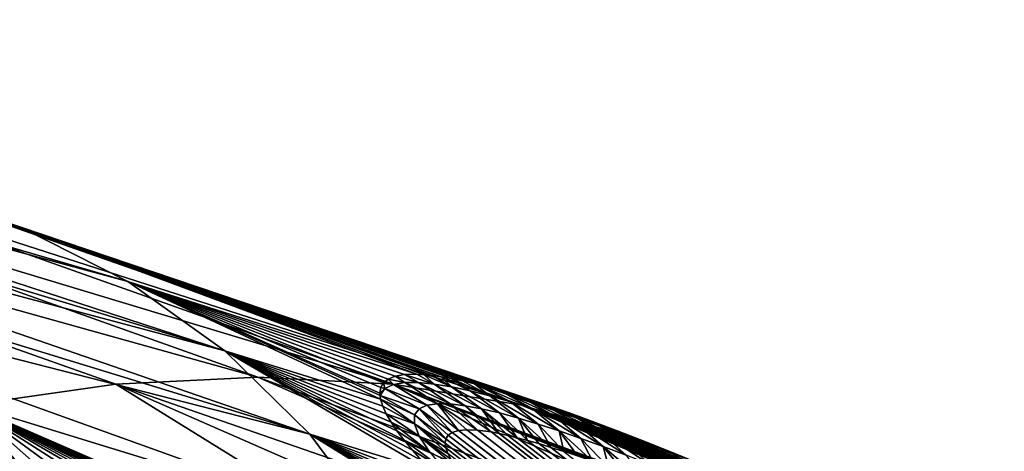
# Model space of a CAD drawing. Header units: metres. Extents: x -82 to 82, y -464 to 32.
# Tile 379 of 409: x 50.74 to 58.64, y -8.5 to -5.04. Entities that reach past the tile are written whole.
import ezdxf

# ---------------------------------------------------------------- set-up
doc = ezdxf.new("R2010")
doc.units = ezdxf.units.M
doc.layers.add('solid_K244121000C07', color=7, linetype='CONTINUOUS')

msp = doc.modelspace()

# ---------------------------------------------------------------- linework, layer by layer
at = {"layer": 'solid_K244121000C07'}
for points in [[(50.744202, -6.697757, 49.26807), (45.243111, -5.203184, 45.265293), (44.765835, -5.035626, 45.941257)], [(49.794132, -6.383147, 50.596279), (50.744202, -6.697757, 49.26807), (44.765835, -5.035626, 45.941257)], [(50.744202, -6.697757, 49.26807), (45.696072, -5.407037, 44.582603), (45.243111, -5.203184, 45.265293)], [(51.61158, -7.134659, 47.918064), (46.123482, -5.64663, 43.895061), (45.696072, -5.407037, 44.582603)], [(50.744202, -6.697757, 49.26807), (51.61158, -7.134659, 47.918064), (45.696072, -5.407037, 44.582603)], [(52.389282, -7.690336, 46.557125), (46.524166, -5.921303, 43.204556), (46.123482, -5.64663, 43.895061)], [(51.61158, -7.134659, 47.918064), (52.389282, -7.690336, 46.557125), (46.123482, -5.64663, 43.895061)], [(52.389282, -7.690336, 46.557125), (46.89703, -6.230306, 42.51297), (46.524166, -5.921303, 43.204556)], [(46.527237, -6.193362, 54.344566), (52.653362, -7.903631, 57.693344), (47.677128, -6.12993, 53.144787)], [(53.739307, -7.959805, 56.453724), (48.769024, -6.193362, 51.891994), (47.677128, -6.12993, 53.144787)], [(52.653362, -7.903631, 57.693344), (53.739307, -7.959805, 56.453724), (47.677128, -6.12993, 53.144787)], [(51.516048, -7.959805, 58.886024), (52.653362, -7.903631, 57.693344), (46.527237, -6.193362, 54.344566)], [(51.516048, -7.959805, 58.886024), (46.527237, -6.193362, 54.344566), (50.334679, -8.127967, 60.024101)], [(53.071053, -8.360312, 45.19622), (47.241047, -6.572789, 41.822208), (46.89703, -6.230306, 42.51297)], [(52.389282, -7.690336, 46.557125), (53.071053, -8.360312, 45.19622), (46.89703, -6.230306, 42.51297)], [(54.766922, -8.127963, 55.175121), (49.794132, -6.383147, 50.596279), (48.769024, -6.193362, 51.891994)], [(53.739307, -7.959805, 56.453724), (54.766922, -8.127963, 55.175121), (48.769024, -6.193362, 51.891994)], [(55.18676, -8.201979, 52.860363), (50.744202, -6.697757, 49.26807), (49.794132, -6.383147, 50.596279)], [(55.359165, -8.264812, 53.19368), (55.18676, -8.201979, 52.860363), (49.794132, -6.383147, 50.596279)], [(55.544159, -8.334738, 53.539387), (55.359165, -8.264812, 53.19368), (49.794132, -6.383147, 50.596279)], [(55.721897, -8.404067, 53.859856), (55.544159, -8.334738, 53.539387), (49.794132, -6.383147, 50.596279)], [(54.766922, -8.127963, 55.175121), (55.721897, -8.404067, 53.859856), (49.794132, -6.383147, 50.596279)], [(53.071053, -8.360312, 45.19622), (47.555275, -6.947816, 41.134159), (47.241047, -6.572789, 41.822208)], [(53.927956, -7.87922, 49.716282), (51.61158, -7.134659, 47.918064), (50.744202, -6.697757, 49.26807)], [(53.986858, -7.882726, 49.925076), (53.927956, -7.87922, 49.716282), (50.744202, -6.697757, 49.26807)], [(54.052013, -7.889341, 50.142151), (53.986858, -7.882726, 49.925076), (50.744202, -6.697757, 49.26807)], [(54.124649, -7.899611, 50.368248), (54.052013, -7.889341, 50.142151), (50.744202, -6.697757, 49.26807)], [(54.205555, -7.91392, 50.603931), (54.124649, -7.899611, 50.368248), (50.744202, -6.697757, 49.26807)], [(54.294064, -7.932131, 50.848972), (54.205555, -7.91392, 50.603931), (50.744202, -6.697757, 49.26807)], [(54.39159, -7.954891, 51.104065), (54.294064, -7.932131, 50.848972), (50.744202, -6.697757, 49.26807)], [(54.423813, -7.962953, 51.185165), (54.39159, -7.954891, 51.104065), (50.744202, -6.697757, 49.26807)], [(54.498543, -7.98247, 51.369511), (54.423813, -7.962953, 51.185165), (50.744202, -6.697757, 49.26807)], [(54.614506, -8.014841, 51.645241), (54.498543, -7.98247, 51.369511), (50.744202, -6.697757, 49.26807)], [(54.741154, -8.052771, 51.932014), (54.614506, -8.014841, 51.645241), (50.744202, -6.697757, 49.26807)], [(54.878403, -8.096372, 52.229908), (54.741154, -8.052771, 51.932014), (50.744202, -6.697757, 49.26807)], [(55.026318, -8.145819, 52.53907), (54.878403, -8.096372, 52.229908), (50.744202, -6.697757, 49.26807)], [(55.18676, -8.201979, 52.860363), (55.026318, -8.145819, 52.53907), (50.744202, -6.697757, 49.26807)], [(53.651398, -9.139195, 43.846298), (47.838856, -7.354358, 40.450714), (47.555275, -6.947816, 41.134159)], [(53.071053, -8.360312, 45.19622), (53.651398, -9.139195, 43.846298), (47.555275, -6.947816, 41.134159)], [(53.63868, -8.080191, 47.498528), (52.389282, -7.690336, 46.557125), (51.61158, -7.134659, 47.918064)], [(53.634048, -8.04873, 47.652359), (53.63868, -8.080191, 47.498528), (51.61158, -7.134659, 47.918064)], [(53.633362, -8.02997, 47.752285), (53.634048, -8.04873, 47.652359), (51.61158, -7.134659, 47.918064)], [(53.640881, -7.985652, 48.023338), (53.633362, -8.02997, 47.752285), (51.61158, -7.134659, 47.918064)], [(53.662376, -7.947774, 48.313442), (53.640881, -7.985652, 48.023338), (51.61158, -7.134659, 47.918064)], [(53.699711, -7.917161, 48.625046), (53.662376, -7.947774, 48.313442), (51.61158, -7.134659, 47.918064)], [(53.754913, -7.89474, 48.960979), (53.699711, -7.917161, 48.625046), (51.61158, -7.134659, 47.918064)], [(53.830135, -7.881636, 49.323761), (53.754913, -7.89474, 48.960979), (51.61158, -7.134659, 47.918064)], [(53.927956, -7.87922, 49.716282), (53.830135, -7.881636, 49.323761), (51.61158, -7.134659, 47.918064)], [(54.125645, -10.020713, 42.51823), (48.091011, -7.7913, 39.773739), (47.838856, -7.354358, 40.450714)], [(53.651398, -9.139195, 43.846298), (54.125645, -10.020713, 42.51823), (47.838856, -7.354358, 40.450714)], [(54.055283, -8.665137, 45.911415), (53.071053, -8.360312, 45.19622), (52.389282, -7.690336, 46.557125)], [(53.969601, -8.574207, 46.077347), (54.055283, -8.665137, 45.911415), (52.389282, -7.690336, 46.557125)], [(53.893379, -8.48868, 46.250565), (53.969601, -8.574207, 46.077347), (52.389282, -7.690336, 46.557125)], [(53.826778, -8.408359, 46.432182), (53.893379, -8.48868, 46.250565), (52.389282, -7.690336, 46.557125)], [(53.769665, -8.333026, 46.622978), (53.826778, -8.408359, 46.432182), (52.389282, -7.690336, 46.557125)], [(53.721737, -8.262412, 46.823799), (53.769665, -8.333026, 46.622978), (52.389282, -7.690336, 46.557125)], [(53.683559, -8.19664, 47.035786), (53.721737, -8.262412, 46.823799), (52.389282, -7.690336, 46.557125)], [(53.655689, -8.135842, 47.260254), (53.683559, -8.19664, 47.035786), (52.389282, -7.690336, 46.557125)], [(53.63868, -8.080191, 47.498528), (53.655689, -8.135842, 47.260254), (52.389282, -7.690336, 46.557125)], [(54.125645, -10.020713, 42.51823), (48.311047, -8.257445, 39.105095), (48.091011, -7.7913, 39.773739)], [(53.833084, -7.945996, 48.855652), (53.699711, -7.917161, 48.625046), (53.754913, -7.89474, 48.960979)], [(53.943104, -7.945581, 49.240124), (53.754913, -7.89474, 48.960979), (53.830135, -7.881636, 49.323761)], [(53.943104, -7.945581, 49.240124), (53.833084, -7.945996, 48.855652), (53.754913, -7.89474, 48.960979)], [(54.068604, -7.957807, 49.616714), (53.830135, -7.881636, 49.323761), (53.927956, -7.87922, 49.716282)], [(54.068604, -7.957807, 49.616714), (53.943104, -7.945581, 49.240124), (53.830135, -7.881636, 49.323761)], [(54.068604, -7.957807, 49.616714), (53.927956, -7.87922, 49.716282), (53.986858, -7.882726, 49.925076)], [(54.206745, -7.980639, 49.985909), (53.986858, -7.882726, 49.925076), (54.052013, -7.889341, 50.142151)], [(54.206745, -7.980639, 49.985909), (54.068604, -7.957807, 49.616714), (53.986858, -7.882726, 49.925076)], [(54.206745, -7.980639, 49.985909), (54.052013, -7.889341, 50.142151), (54.124649, -7.899611, 50.368248)], [(51.516048, -7.959805, 58.886024), (50.334679, -8.127967, 60.024101), (55.22226, -10.254774, 64.504471)], [(51.516048, -7.959805, 58.886024), (57.548874, -10.05042, 62.168114), (52.653362, -7.903631, 57.693344)], [(51.516048, -7.959805, 58.886024), (56.410027, -10.102682, 63.366062), (57.548874, -10.05042, 62.168114)], [(51.516048, -7.959805, 58.886024), (55.22226, -10.254774, 64.504471), (56.410027, -10.102682, 63.366062)], [(58.639946, -10.102683, 60.926472), (53.739307, -7.959805, 56.453724), (52.653362, -7.903631, 57.693344)], [(57.548874, -10.05042, 62.168114), (58.639946, -10.102683, 60.926472), (52.653362, -7.903631, 57.693344)], [(53.673389, -7.99412, 48.062008), (53.640881, -7.985652, 48.023338), (53.662376, -7.947774, 48.313442)], [(53.741688, -7.961198, 48.462849), (53.662376, -7.947774, 48.313442), (53.699711, -7.917161, 48.625046)], [(53.741688, -7.961198, 48.462849), (53.673389, -7.99412, 48.062008), (53.662376, -7.947774, 48.313442)], [(54.008656, -8.127413, 48.411961), (53.673389, -7.99412, 48.062008), (53.741688, -7.961198, 48.462849)], [(53.833084, -7.945996, 48.855652), (53.741688, -7.961198, 48.462849), (53.699711, -7.917161, 48.625046)], [(59.025337, -9.924497, 58.809292), (54.766922, -8.127963, 55.175121), (53.739307, -7.959805, 56.453724)], [(59.233784, -10.0307, 59.082188), (59.025337, -9.924497, 58.809292), (53.739307, -7.959805, 56.453724)], [(59.447601, -10.140692, 59.35947), (59.233784, -10.0307, 59.082188), (53.739307, -7.959805, 56.453724)], [(59.667274, -10.254752, 59.641407), (59.447601, -10.140692, 59.35947), (53.739307, -7.959805, 56.453724)], [(58.639946, -10.102683, 60.926472), (59.667274, -10.254752, 59.641407), (53.739307, -7.959805, 56.453724)], [(54.093582, -8.115179, 48.785088), (53.741688, -7.961198, 48.462849), (53.833084, -7.945996, 48.855652)], [(54.093582, -8.115179, 48.785088), (54.008656, -8.127413, 48.411961), (53.741688, -7.961198, 48.462849)], [(54.196972, -8.117073, 49.152973), (53.833084, -7.945996, 48.855652), (53.943104, -7.945581, 49.240124)], [(54.196972, -8.117073, 49.152973), (54.093582, -8.115179, 48.785088), (53.833084, -7.945996, 48.855652)], [(54.315899, -8.131142, 49.515518), (53.943104, -7.945581, 49.240124), (54.068604, -7.957807, 49.616714)], [(54.315899, -8.131142, 49.515518), (54.196972, -8.117073, 49.152973), (53.943104, -7.945581, 49.240124)], [(54.447678, -8.155532, 49.872711), (54.068604, -7.957807, 49.616714), (54.206745, -7.980639, 49.985909)], [(54.447678, -8.155532, 49.872711), (54.315899, -8.131142, 49.515518), (54.068604, -7.957807, 49.616714)], [(54.35564, -8.01271, 50.348267), (54.124649, -7.899611, 50.368248), (54.205555, -7.91392, 50.603931)], [(54.35564, -8.01271, 50.348267), (54.206745, -7.980639, 49.985909), (54.124649, -7.899611, 50.368248)], [(54.513725, -8.052857, 50.704357), (54.205555, -7.91392, 50.603931), (54.294064, -7.932131, 50.848972)], [(54.513725, -8.052857, 50.704357), (54.35564, -8.01271, 50.348267), (54.205555, -7.91392, 50.603931)], [(54.513725, -8.052857, 50.704357), (54.294064, -7.932131, 50.848972), (54.39159, -7.954891, 51.104065)], [(54.679607, -8.100013, 51.05471), (54.39159, -7.954891, 51.104065), (54.423813, -7.962953, 51.185165)], [(54.679607, -8.100013, 51.05471), (54.513725, -8.052857, 50.704357), (54.39159, -7.954891, 51.104065)], [(54.60173, -8.015034, 51.538788), (54.423813, -7.962953, 51.185165), (54.498543, -7.98247, 51.369511)], [(54.852364, -8.153472, 51.399769), (54.423813, -7.962953, 51.185165), (54.60173, -8.015034, 51.538788)], [(54.852364, -8.153472, 51.399769), (54.679607, -8.100013, 51.05471), (54.423813, -7.962953, 51.185165)], [(53.673389, -7.99412, 48.062008), (53.633362, -8.02997, 47.752285), (53.640881, -7.985652, 48.023338)], [(53.673389, -7.99412, 48.062008), (53.634048, -8.04873, 47.652359), (53.633362, -8.02997, 47.752285)], [(53.946259, -8.156377, 48.034523), (53.634048, -8.04873, 47.652359), (53.673389, -7.99412, 48.062008)], [(53.911354, -8.205124, 47.654339), (53.63868, -8.080191, 47.498528), (53.634048, -8.04873, 47.652359)], [(53.946259, -8.156377, 48.034523), (53.911354, -8.205124, 47.654339), (53.634048, -8.04873, 47.652359)], [(54.008656, -8.127413, 48.411961), (53.946259, -8.156377, 48.034523), (53.673389, -7.99412, 48.062008)], [(54.590454, -8.188946, 50.224747), (54.206745, -7.980639, 49.985909), (54.35564, -8.01271, 50.348267)], [(54.590454, -8.188946, 50.224747), (54.447678, -8.155532, 49.872711), (54.206745, -7.980639, 49.985909)], [(54.742702, -8.23029, 50.571899), (54.35564, -8.01271, 50.348267), (54.513725, -8.052857, 50.704357)], [(54.742702, -8.23029, 50.571899), (54.590454, -8.188946, 50.224747), (54.35564, -8.01271, 50.348267)], [(54.60173, -8.015034, 51.538788), (54.498543, -7.98247, 51.369511), (54.614506, -8.014841, 51.645241)], [(54.90303, -8.278548, 50.914436), (54.513725, -8.052857, 50.704357), (54.679607, -8.100013, 51.05471)], [(54.90303, -8.278548, 50.914436), (54.742702, -8.23029, 50.571899), (54.513725, -8.052857, 50.704357)], [(54.785015, -8.072768, 51.885441), (54.60173, -8.015034, 51.538788), (54.614506, -8.014841, 51.645241)], [(55.031166, -8.212596, 51.739952), (54.60173, -8.015034, 51.538788), (54.785015, -8.072768, 51.885441)], [(55.031166, -8.212596, 51.739952), (54.852364, -8.153472, 51.399769), (54.60173, -8.015034, 51.538788)], [(54.785015, -8.072768, 51.885441), (54.614506, -8.014841, 51.645241), (54.741154, -8.052771, 51.932014)], [(54.785015, -8.072768, 51.885441), (54.741154, -8.052771, 51.932014), (54.878403, -8.096372, 52.229908)], [(50.334679, -8.127967, 60.024101), (54.920513, -10.140243, 64.31015), (55.22226, -10.254774, 64.504471)], [(50.334679, -8.127967, 60.024101), (54.623981, -10.029814, 64.121284), (54.920513, -10.140243, 64.31015)], [(50.334679, -8.127967, 60.024101), (54.33234, -9.923209, 63.937428), (54.623981, -10.029814, 64.121284)], [(50.334679, -8.127967, 60.024101), (54.048954, -9.821686, 63.761021), (54.33234, -9.923209, 63.937428)], [(50.334679, -8.127967, 60.024101), (53.77092, -9.724148, 63.590347), (54.048954, -9.821686, 63.761021)], [(50.334679, -8.127967, 60.024101), (53.497974, -9.630354, 63.425011), (53.77092, -9.724148, 63.590347)], [(50.334679, -8.127967, 60.024101), (53.229843, -9.540069, 63.264618), (53.497974, -9.630354, 63.425011)], [(50.334679, -8.127967, 60.024101), (52.966263, -9.453064, 63.108772), (53.229843, -9.540069, 63.264618)], [(50.334679, -8.127967, 60.024101), (52.707062, -9.369183, 62.957226), (52.966263, -9.453064, 63.108772)], [(50.334679, -8.127967, 60.024101), (52.452694, -9.288683, 62.810715), (52.707062, -9.369183, 62.957226)], [(50.334679, -8.127967, 60.024101), (52.203075, -9.21146, 62.669109), (52.452694, -9.288683, 62.810715)], [(50.334679, -8.127967, 60.024101), (51.877274, -9.11326, 62.487343), (52.203075, -9.21146, 62.669109)], [(50.334679, -8.127967, 60.024101), (51.559036, -9.020098, 62.312889), (51.877274, -9.11326, 62.487343)], [(50.334679, -8.127967, 60.024101), (51.248066, -8.931693, 62.145325), (51.559036, -9.020098, 62.312889)], [(50.334679, -8.127967, 60.024101), (50.944878, -8.848332, 61.98558), (51.248066, -8.931693, 62.145325)], [(50.334679, -8.127967, 60.024101), (50.649181, -8.769717, 61.83316), (50.944878, -8.848332, 61.98558)], [(53.909519, -8.276769, 47.274673), (53.655689, -8.135842, 47.260254), (53.63868, -8.080191, 47.498528)], [(53.911354, -8.205124, 47.654339), (53.909519, -8.276769, 47.274673), (53.63868, -8.080191, 47.498528)], [(54.008656, -8.127413, 48.411961), (54.213032, -8.344975, 48.179417), (53.946259, -8.156377, 48.034523)], [(54.093582, -8.115179, 48.785088), (54.261967, -8.330118, 48.449093), (54.008656, -8.127413, 48.411961)], [(54.008656, -8.127413, 48.411961), (54.261967, -8.330118, 48.449093), (54.213032, -8.344975, 48.179417)], [(54.093582, -8.115179, 48.785088), (54.416019, -8.327523, 49.058521), (54.329098, -8.323992, 48.741829)], [(54.196972, -8.117073, 49.152973), (54.416019, -8.327523, 49.058521), (54.093582, -8.115179, 48.785088)], [(54.093582, -8.115179, 48.785088), (54.329098, -8.323992, 48.741829), (54.261967, -8.330118, 48.449093)], [(54.196972, -8.117073, 49.152973), (54.524895, -8.342188, 49.400177), (54.416019, -8.327523, 49.058521)], [(54.315899, -8.131142, 49.515518), (54.524895, -8.342188, 49.400177), (54.196972, -8.117073, 49.152973)], [(54.315899, -8.131142, 49.515518), (54.588276, -8.354165, 49.580791), (54.524895, -8.342188, 49.400177)], [(54.447678, -8.155532, 49.872711), (54.588276, -8.354165, 49.580791), (54.315899, -8.131142, 49.515518)], [(55.070496, -8.33303, 51.252628), (54.679607, -8.100013, 51.05471), (54.852364, -8.153472, 51.399769)], [(55.070496, -8.33303, 51.252628), (54.90303, -8.278548, 50.914436), (54.679607, -8.100013, 51.05471)], [(55.837166, -8.450044, 54.063099), (55.721897, -8.404067, 53.859856), (54.766922, -8.127963, 55.175121)], [(55.956547, -8.498446, 54.270325), (55.837166, -8.450044, 54.063099), (54.766922, -8.127963, 55.175121)], [(56.106541, -8.560308, 54.525787), (55.956547, -8.498446, 54.270325), (54.766922, -8.127963, 55.175121)], [(56.263733, -8.626292, 54.787598), (56.106541, -8.560308, 54.525787), (54.766922, -8.127963, 55.175121)], [(56.428295, -8.696541, 55.055847), (56.263733, -8.626292, 54.787598), (54.766922, -8.127963, 55.175121)], [(56.523739, -8.737819, 55.209446), (56.428295, -8.696541, 55.055847), (54.766922, -8.127963, 55.175121)], [(56.599434, -8.770826, 55.330235), (56.523739, -8.737819, 55.209446), (54.766922, -8.127963, 55.175121)], [(56.77779, -8.849478, 55.611065), (56.599434, -8.770826, 55.330235), (54.766922, -8.127963, 55.175121)], [(56.9641, -8.932871, 55.898689), (56.77779, -8.849478, 55.611065), (54.766922, -8.127963, 55.175121)], [(57.158886, -9.021304, 56.193356), (56.9641, -8.932871, 55.898689), (54.766922, -8.127963, 55.175121)], [(57.361172, -9.114491, 56.494629), (57.158886, -9.021304, 56.193356), (54.766922, -8.127963, 55.175121)], [(57.571411, -9.212709, 56.802769), (57.361172, -9.114491, 56.494629), (54.766922, -8.127963, 55.175121)], [(57.734818, -9.289945, 57.038639), (57.571411, -9.212709, 56.802769), (54.766922, -8.127963, 55.175121)], [(57.90353, -9.370454, 57.278801), (57.734818, -9.289945, 57.038639), (54.766922, -8.127963, 55.175121)], [(58.077686, -9.454344, 57.523319), (57.90353, -9.370454, 57.278801), (54.766922, -8.127963, 55.175121)], [(58.256519, -9.541356, 57.771816), (58.077686, -9.454344, 57.523319), (54.766922, -8.127963, 55.175121)], [(58.440285, -9.631646, 58.024429), (58.256519, -9.541356, 57.771816), (54.766922, -8.127963, 55.175121)], [(58.629398, -9.725443, 58.281395), (58.440285, -9.631646, 58.024429), (54.766922, -8.127963, 55.175121)], [(58.824276, -9.82298, 58.542938), (58.629398, -9.725443, 58.281395), (54.766922, -8.127963, 55.175121)], [(59.025337, -9.924497, 58.809292), (58.824276, -9.82298, 58.542938), (54.766922, -8.127963, 55.175121)], [(54.973392, -8.135626, 52.226963), (54.785015, -8.072768, 51.885441), (54.878403, -8.096372, 52.229908)], [(55.215256, -8.276773, 52.075649), (54.785015, -8.072768, 51.885441), (54.973392, -8.135626, 52.226963)], [(55.215256, -8.276773, 52.075649), (55.031166, -8.212596, 51.739952), (54.785015, -8.072768, 51.885441)], [(54.973392, -8.135626, 52.226963), (54.878403, -8.096372, 52.229908), (55.026318, -8.145819, 52.53907)], [(53.909519, -8.276769, 47.274673), (53.683559, -8.19664, 47.035786), (53.655689, -8.135842, 47.260254)], [(53.947136, -8.374514, 46.901226), (53.721737, -8.262412, 46.823799), (53.683559, -8.19664, 47.035786)], [(53.909519, -8.276769, 47.274673), (53.947136, -8.374514, 46.901226), (53.683559, -8.19664, 47.035786)], [(53.911354, -8.205124, 47.654339), (54.15625, -8.430672, 47.49427), (53.909519, -8.276769, 47.274673)], [(53.946259, -8.156377, 48.034523), (54.162025, -8.396267, 47.703808), (53.911354, -8.205124, 47.654339)], [(53.911354, -8.205124, 47.654339), (54.162025, -8.396267, 47.703808), (54.15625, -8.430672, 47.49427)], [(53.946259, -8.156377, 48.034523), (54.213032, -8.344975, 48.179417), (54.180485, -8.367474, 47.931709)], [(53.946259, -8.156377, 48.034523), (54.180485, -8.367474, 47.931709), (54.162025, -8.396267, 47.703808)], [(54.447678, -8.155532, 49.872711), (54.733471, -8.387655, 49.961803), (54.657726, -8.369275, 49.767952)], [(54.590454, -8.188946, 50.224747), (54.733471, -8.387655, 49.961803), (54.447678, -8.155532, 49.872711)], [(54.447678, -8.155532, 49.872711), (54.657726, -8.369275, 49.767952), (54.588276, -8.354165, 49.580791)], [(54.590454, -8.188946, 50.224747), (54.816219, -8.409836, 50.162846), (54.733471, -8.387655, 49.961803)], [(54.742702, -8.23029, 50.571899), (54.816219, -8.409836, 50.162846), (54.590454, -8.188946, 50.224747)], [(55.244278, -8.39312, 51.586735), (54.852364, -8.153472, 51.399769), (55.031166, -8.212596, 51.739952)], [(55.244278, -8.39312, 51.586735), (55.070496, -8.33303, 51.252628), (54.852364, -8.153472, 51.399769)], [(55.16634, -8.203176, 52.563747), (54.973392, -8.135626, 52.226963), (55.026318, -8.145819, 52.53907)], [(55.404087, -8.345583, 52.407173), (54.973392, -8.135626, 52.226963), (55.16634, -8.203176, 52.563747)], [(55.404087, -8.345583, 52.407173), (55.215256, -8.276773, 52.075649), (54.973392, -8.135626, 52.226963)], [(55.16634, -8.203176, 52.563747), (55.026318, -8.145819, 52.53907), (55.18676, -8.201979, 52.860363)], [(55.363407, -8.275051, 52.896149), (55.16634, -8.203176, 52.563747), (55.18676, -8.201979, 52.860363)], [(55.597214, -8.418663, 52.734798), (55.16634, -8.203176, 52.563747), (55.363407, -8.275051, 52.896149)], [(55.597214, -8.418663, 52.734798), (55.404087, -8.345583, 52.407173), (55.16634, -8.203176, 52.563747)], [(55.363407, -8.275051, 52.896149), (55.18676, -8.201979, 52.860363), (55.359165, -8.264812, 53.19368)], [(54.489975, -10.997768, 41.22271), (48.498363, -8.751516, 38.446609), (48.311047, -8.257445, 39.105095)], [(54.125645, -10.020713, 42.51823), (54.489975, -10.997768, 41.22271), (48.311047, -8.257445, 39.105095)], [(54.029198, -8.500124, 46.541874), (53.769665, -8.333026, 46.622978), (53.721737, -8.262412, 46.823799)], [(53.947136, -8.374514, 46.901226), (54.029198, -8.500124, 46.541874), (53.721737, -8.262412, 46.823799)], [(53.909519, -8.276769, 47.274673), (54.15625, -8.430672, 47.49427), (54.161705, -8.469954, 47.301548)], [(53.909519, -8.276769, 47.274673), (54.161705, -8.469954, 47.301548), (54.176975, -8.513537, 47.12299)], [(53.909519, -8.276769, 47.274673), (54.176975, -8.513537, 47.12299), (53.947136, -8.374514, 46.901226)], [(54.742702, -8.23029, 50.571899), (55.002487, -8.465236, 50.586178), (54.905777, -8.435617, 50.370888)], [(54.90303, -8.278548, 50.914436), (55.002487, -8.465236, 50.586178), (54.742702, -8.23029, 50.571899)], [(54.742702, -8.23029, 50.571899), (54.905777, -8.435617, 50.370888), (54.816219, -8.409836, 50.162846)], [(54.90303, -8.278548, 50.914436), (55.107048, -8.499205, 50.809231), (55.002487, -8.465236, 50.586178)], [(55.070496, -8.33303, 51.252628), (55.107048, -8.499205, 50.809231), (54.90303, -8.278548, 50.914436)], [(55.423584, -8.458224, 51.917015), (55.031166, -8.212596, 51.739952), (55.215256, -8.276773, 52.075649)], [(55.423584, -8.458224, 51.917015), (55.244278, -8.39312, 51.586735), (55.031166, -8.212596, 51.739952)], [(55.607861, -8.527923, 52.243687), (55.215256, -8.276773, 52.075649), (55.404087, -8.345583, 52.407173)], [(55.607861, -8.527923, 52.243687), (55.423584, -8.458224, 51.917015), (55.215256, -8.276773, 52.075649)], [(55.564163, -8.35088, 53.22451), (55.359165, -8.264812, 53.19368), (55.544159, -8.334738, 53.539387)], [(55.564163, -8.35088, 53.22451), (55.363407, -8.275051, 52.896149), (55.359165, -8.264812, 53.19368)], [(55.794182, -8.495652, 53.058804), (55.363407, -8.275051, 52.896149), (55.564163, -8.35088, 53.22451)], [(55.794182, -8.495652, 53.058804), (55.597214, -8.418663, 52.734798), (55.363407, -8.275051, 52.896149)], [(64.336166, -25.493633, 80.487686), (43.062752, -8.368033, 60.089104), (42.834633, -8.396905, 60.091354)], [(64.834976, -25.119036, 80.176231), (43.312481, -8.345377, 60.099106), (43.062752, -8.368033, 60.089104)], [(64.336166, -25.493633, 80.487686), (64.834976, -25.119036, 80.176231), (43.062752, -8.368033, 60.089104)], [(64.834976, -25.119036, 80.176231), (43.5858, -8.330283, 60.123425), (43.312481, -8.345377, 60.099106)], [(64.834976, -25.119036, 80.176231), (43.883732, -8.323991, 60.163883), (43.5858, -8.330283, 60.123425)], [(65.316963, -24.712254, 79.868271), (44.20718, -8.327457, 60.221996), (43.883732, -8.323991, 60.163883)], [(64.834976, -25.119036, 80.176231), (65.316963, -24.712254, 79.868271), (43.883732, -8.323991, 60.163883)], [(65.316963, -24.712254, 79.868271), (44.55732, -8.341947, 60.299618), (44.20718, -8.327457, 60.221996)], [(65.316963, -24.712254, 79.868271), (44.742947, -8.353851, 60.346474), (44.55732, -8.341947, 60.299618)], [(65.316963, -24.712254, 79.868271), (44.935673, -8.368929, 60.398834), (44.742947, -8.353851, 60.346474)], [(65.781586, -24.273102, 79.563919), (45.135643, -8.387292, 60.456886), (44.935673, -8.368929, 60.398834)], [(65.316963, -24.712254, 79.868271), (65.781586, -24.273102, 79.563919), (44.935673, -8.368929, 60.398834)], [(55.174442, -9.657885, 44.807709), (53.651398, -9.139195, 43.846298), (53.071053, -8.360312, 45.19622)], [(54.981983, -9.500573, 44.92437), (55.174442, -9.657885, 44.807709), (53.071053, -8.360312, 45.19622)], [(54.914345, -9.444413, 44.970039), (54.981983, -9.500573, 44.92437), (53.071053, -8.360312, 45.19622)], [(54.807468, -9.354745, 45.047535), (54.914345, -9.444413, 44.970039), (53.071053, -8.360312, 45.19622)], [(54.649422, -9.219379, 45.176838), (54.807468, -9.354745, 45.047535), (53.071053, -8.360312, 45.19622)], [(54.505795, -9.09314, 45.312065), (54.649422, -9.219379, 45.176838), (53.071053, -8.360312, 45.19622)], [(54.375515, -8.975285, 45.453049), (54.505795, -9.09314, 45.312065), (53.071053, -8.360312, 45.19622)], [(54.257561, -8.865135, 45.599644), (54.375515, -8.975285, 45.453049), (53.071053, -8.360312, 45.19622)], [(54.15107, -8.761955, 45.752304), (54.257561, -8.865135, 45.599644), (53.071053, -8.360312, 45.19622)], [(54.055283, -8.665137, 45.911415), (54.15107, -8.761955, 45.752304), (53.071053, -8.360312, 45.19622)], [(54.029198, -8.500124, 46.541874), (53.826778, -8.408359, 46.432182), (53.769665, -8.333026, 46.622978)], [(76.403168, -25.493837, 67.28595), (54.162025, -8.396267, 47.703808), (54.180485, -8.367474, 47.931709)], [(76.403168, -25.493837, 67.28595), (54.180485, -8.367474, 47.931709), (54.213032, -8.344975, 48.179417)], [(76.403168, -25.493837, 67.28595), (54.213032, -8.344975, 48.179417), (54.261967, -8.330118, 48.449093)], [(76.13765, -25.119228, 67.810715), (54.261967, -8.330118, 48.449093), (54.329098, -8.323992, 48.741829)], [(76.13765, -25.119228, 67.810715), (76.403168, -25.493837, 67.28595), (54.261967, -8.330118, 48.449093)], [(76.13765, -25.119228, 67.810715), (54.329098, -8.323992, 48.741829), (54.416019, -8.327523, 49.058521)], [(76.13765, -25.119228, 67.810715), (54.416019, -8.327523, 49.058521), (54.524895, -8.342188, 49.400177)], [(76.13765, -25.119228, 67.810715), (54.524895, -8.342188, 49.400177), (54.588276, -8.354165, 49.580791)], [(75.8741, -24.712416, 68.31842), (54.588276, -8.354165, 49.580791), (54.657726, -8.369275, 49.767952)], [(75.8741, -24.712416, 68.31842), (76.13765, -25.119228, 67.810715), (54.588276, -8.354165, 49.580791)], [(55.070496, -8.33303, 51.252628), (55.339363, -8.579744, 51.278206), (55.219166, -8.53725, 51.039783)], [(55.244278, -8.39312, 51.586735), (55.339363, -8.579744, 51.278206), (55.070496, -8.33303, 51.252628)], [(55.070496, -8.33303, 51.252628), (55.219166, -8.53725, 51.039783), (55.107048, -8.499205, 50.809231)], [(55.796638, -8.601862, 52.566948), (55.404087, -8.345583, 52.407173), (55.597214, -8.418663, 52.734798)], [(55.796638, -8.601862, 52.566948), (55.607861, -8.527923, 52.243687), (55.404087, -8.345583, 52.407173)], [(55.768242, -8.430354, 53.549126), (55.544159, -8.334738, 53.539387), (55.721897, -8.404067, 53.859856)], [(55.768242, -8.430354, 53.549126), (55.564163, -8.35088, 53.22451), (55.544159, -8.334738, 53.539387)], [(55.994621, -8.576246, 53.379421), (55.564163, -8.35088, 53.22451), (55.768242, -8.430354, 53.549126)], [(55.994621, -8.576246, 53.379421), (55.794182, -8.495652, 53.058804), (55.564163, -8.35088, 53.22451)], [(64.336166, -25.493633, 80.487686), (42.626247, -8.431354, 60.104568), (42.435463, -8.470701, 60.12746)], [(64.336166, -25.493633, 80.487686), (42.834633, -8.396905, 60.091354), (42.626247, -8.431354, 60.104568)], [(65.781586, -24.273102, 79.563919), (45.34341, -8.409449, 60.521267), (45.135643, -8.387292, 60.456886)], [(65.781586, -24.273102, 79.563919), (45.558769, -8.435196, 60.591793), (45.34341, -8.409449, 60.521267)], [(65.781586, -24.273102, 79.563919), (45.781994, -8.464779, 60.668797), (45.558769, -8.435196, 60.591793)], [(54.158329, -8.653295, 46.207138), (53.893379, -8.48868, 46.250565), (53.826778, -8.408359, 46.432182)], [(54.029198, -8.500124, 46.541874), (54.158329, -8.653295, 46.207138), (53.826778, -8.408359, 46.432182)], [(53.947136, -8.374514, 46.901226), (54.176975, -8.513537, 47.12299), (54.201305, -8.561231, 46.956917)], [(53.947136, -8.374514, 46.901226), (54.201305, -8.561231, 46.956917), (54.234051, -8.612849, 46.801826)], [(53.947136, -8.374514, 46.901226), (54.234051, -8.612849, 46.801826), (54.029198, -8.500124, 46.541874)], [(76.670586, -25.836376, 66.744553), (54.15625, -8.430672, 47.49427), (54.162025, -8.396267, 47.703808)], [(76.670586, -25.836376, 66.744553), (54.161705, -8.469954, 47.301548), (54.15625, -8.430672, 47.49427)], [(76.403168, -25.493837, 67.28595), (76.670586, -25.836376, 66.744553), (54.162025, -8.396267, 47.703808)], [(75.8741, -24.712416, 68.31842), (54.657726, -8.369275, 49.767952), (54.733471, -8.387655, 49.961803)], [(75.8741, -24.712416, 68.31842), (54.733471, -8.387655, 49.961803), (54.816219, -8.409836, 50.162846)], [(75.8741, -24.712416, 68.31842), (54.816219, -8.409836, 50.162846), (54.905777, -8.435617, 50.370888)], [(75.8741, -24.712416, 68.31842), (54.905777, -8.435617, 50.370888), (55.002487, -8.465236, 50.586178)], [(55.244278, -8.39312, 51.586735), (55.468334, -8.627207, 51.525017), (55.339363, -8.579744, 51.278206)], [(55.423584, -8.458224, 51.917015), (55.468334, -8.627207, 51.525017), (55.244278, -8.39312, 51.586735)], [(55.989452, -8.679687, 52.887005), (55.597214, -8.418663, 52.734798), (55.794182, -8.495652, 53.058804)], [(55.989452, -8.679687, 52.887005), (55.796638, -8.601862, 52.566948), (55.597214, -8.418663, 52.734798)], [(55.975384, -8.513256, 53.87022), (55.721897, -8.404067, 53.859856), (55.837166, -8.450044, 54.063099)], [(55.975384, -8.513256, 53.87022), (55.768242, -8.430354, 53.549126), (55.721897, -8.404067, 53.859856)], [(56.198257, -8.660231, 53.696838), (55.768242, -8.430354, 53.549126), (55.975384, -8.513256, 53.87022)], [(56.198257, -8.660231, 53.696838), (55.994621, -8.576246, 53.379421), (55.768242, -8.430354, 53.549126)], [(64.336166, -25.493633, 80.487686), (42.435463, -8.470701, 60.12746), (42.25959, -8.514233, 60.158707)], [(65.781586, -24.273102, 79.563919), (46.013653, -8.498717, 60.752934), (45.781994, -8.464779, 60.668797)], [(54.158329, -8.653295, 46.207138), (53.969601, -8.574207, 46.077347), (53.893379, -8.48868, 46.250565)], [(76.670586, -25.836376, 66.744553), (54.176975, -8.513537, 47.12299), (54.161705, -8.469954, 47.301548)], [(75.8741, -24.712416, 68.31842), (55.002487, -8.465236, 50.586178), (55.107048, -8.499205, 50.809231)], [(55.423584, -8.458224, 51.917015), (55.75219, -8.736552, 52.043327), (55.605705, -8.679299, 51.779881)], [(55.607861, -8.527923, 52.243687), (55.75219, -8.736552, 52.043327), (55.423584, -8.458224, 51.917015)], [(55.423584, -8.458224, 51.917015), (55.605705, -8.679299, 51.779881), (55.468334, -8.627207, 51.525017)], [(56.185909, -8.761093, 53.204033), (55.794182, -8.495652, 53.058804), (55.994621, -8.576246, 53.379421)], [(56.185909, -8.761093, 53.204033), (55.989452, -8.679687, 52.887005), (55.794182, -8.495652, 53.058804)], [(55.975384, -8.513256, 53.87022), (55.837166, -8.450044, 54.063099), (55.956547, -8.498446, 54.270325)]]:
    msp.add_3dface(points, dxfattribs=at)

doc.saveas('drawing.dxf')
